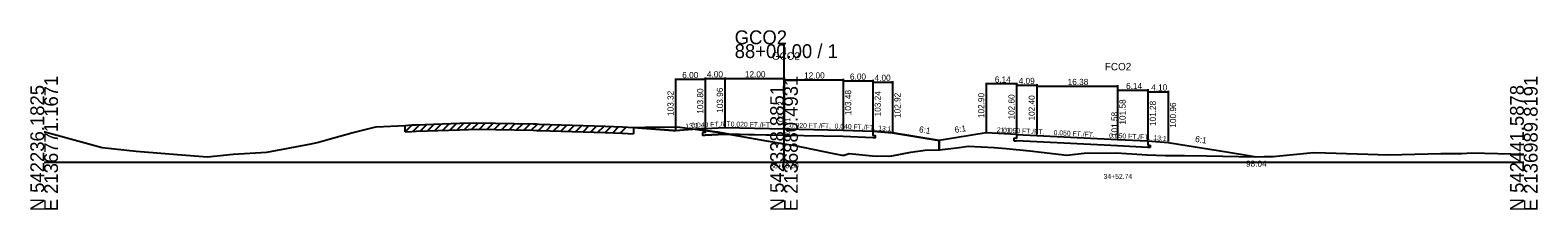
# Model space of a CAD drawing. Extents: x -14327 to 8886, y -10 to 39048.
# Drawn here: x 2997.2 to 3302.8, y 35990.3 to 36026.7 of the extents above; entities that cross this region are included whole.
import ezdxf

# ---------------------------------------------------------------- set-up
doc = ezdxf.new("R2010")
doc.units = 0
for name, color, linetype in [('Level 20', 7, 'Continuous'), ('Level 5', 7, 'Continuous'), ('Level 53', 7, 'Continuous'), ('Level 54', 7, 'Continuous'), ('Level 55', 7, 'Continuous'), ('Level 7', 7, 'Continuous'), ('RD_GPK_XS_Cell', 7, 'Continuous'), ('RD_XS_EwShp', 7, 'Continuous'), ('RD_XS_ExGround', 7, 'Continuous'), ('RD_XS_ExPaveRet', 7, 'Continuous'), ('RD_XS_Pave', 7, 'Continuous'), ('RD_XS_TX_Baseline', 7, 'Continuous'), ('RD_XS_TX_Elev_EX', 7, 'Continuous'), ('RD_XS_TX_Elev_PR', 7, 'Continuous'), ('RD_XS_TX_Station', 7, 'Continuous')]:
    doc.layers.add(name, color=color, linetype=linetype)

msp = doc.modelspace()

# ---------------------------------------------------------------- linework, layer by layer
at = {"layer": 'Level 20'}
for p, q in [((3191, 36016.05), (3191, 36006.1)), ((3197.14, 36015.85), (3191, 36015.85)), ((3197.14, 36016.05), (3197.14, 36005.8)), ((3197.14, 36015.75), (3197.14, 36005.8)), ((3197.14, 36015.55), (3201.24, 36015.55)), ((3201.24, 36015.75), (3201.24, 36005.6)), ((3201.24, 36015.55), (3201.24, 36005.6)), ((3217.62, 36015.55), (3217.62, 36004.78)), ((3201.24, 36015.35), (3217.62, 36015.35)), ((3217.62, 36014.73), (3217.62, 36004.78)), ((3217.62, 36014.53), (3223.76, 36014.53)), ((3223.76, 36014.73), (3223.76, 36004.48)), ((3223.76, 36014.43), (3223.76, 36004.48)), ((3223.76, 36014.23), (3227.86, 36014.23)), ((3227.86, 36014.43), (3227.86, 36004.16)), ((3191, 36005.9), (3181.44, 36004.35)), ((3197.14, 36005.6), (3191, 36005.9)), ((3196.63, 36004.8), (3196.63, 36004.3)), ((3197.14, 36004.77), (3196.63, 36004.8)), ((3196.63, 36004.3), (3197.14, 36004.27)), ((3197.14, 36005.6), (3197.14, 36004.77)), ((3197.14, 36005.6), (3201.24, 36005.4)), ((3201.24, 36004.07), (3197.14, 36004.27)), ((3201.24, 36005.4), (3217.62, 36004.58)), ((3217.62, 36003.25), (3201.24, 36004.07)), ((3217.62, 36004.58), (3223.76, 36004.28)), ((3223.76, 36002.94), (3217.62, 36003.25)), ((3223.76, 36004.28), (3223.76, 36003.44)), ((3223.76, 36004.28), (3227.86, 36003.96)), ((3223.76, 36003.44), (3224.27, 36003.42)), ((3224.27, 36003.42), (3224.27, 36002.92)), ((3227.86, 36003.96), (3240.14, 36001.96)), ((3224.27, 36002.92), (3223.76, 36002.94)), ((3240.14, 36001.96), (3245.8, 36001.04))]:
    msp.add_line(p, q, dxfattribs=at)
at = {"layer": 'Level 5'}
for p, q in [((3134, 36006.8), (3134, 36005.97)), ((3168, 36006.24), (3168, 36005.41)), ((3134, 36005.97), (3133.5, 36005.95)), ((3133.5, 36005.95), (3133.5, 36005.45)), ((3133.5, 36005.45), (3134, 36005.47)), ((3138, 36005.63), (3134, 36005.47)), ((3150, 36005.39), (3138, 36005.63)), ((3162, 36005.15), (3150, 36005.39)), ((3168, 36004.91), (3162, 36005.15)), ((3168, 36005.41), (3168.5, 36005.39)), ((3168.5, 36004.89), (3168, 36004.91)), ((3168.5, 36005.39), (3168.5, 36004.89))]:
    msp.add_line(p, q, dxfattribs=at)
at = {"layer": 'Level 54'}
for p, q in [((3128, 36016.95), (3128, 36006.52)), ((3134, 36016.75), (3128, 36016.75)), ((3134, 36017.11), (3134, 36007)), ((3134, 36016.95), (3134, 36007)), ((3134, 36016.91), (3138, 36016.91)), ((3138, 36017.11), (3138, 36007.16)), ((3138, 36016.91), (3150, 36016.91)), ((3150, 36017.11), (3150, 36006.92)), ((3150, 36016.87), (3150, 36006.92)), ((3150, 36016.67), (3162, 36016.67)), ((3162, 36016.87), (3162, 36006.68)), ((3162, 36016.63), (3162, 36006.68)), ((3162, 36016.43), (3168, 36016.43)), ((3168, 36016.63), (3168, 36006.44)), ((3168, 36016.39), (3168, 36006.44)), ((3168, 36016.19), (3172, 36016.19)), ((3172, 36016.39), (3172, 36006.12))]:
    msp.add_line(p, q, dxfattribs=at)
at = {"layer": 'Level 7'}
for p, q in [((3119.5, 36007), (3127.5, 36006.36)), ((3127.5, 36006.36), (3127.87, 36006.3)), ((3128, 36006.32), (3127.87, 36006.3)), ((3134, 36006.8), (3128, 36006.32)), ((3168, 36006.24), (3172, 36005.92)), ((3172, 36005.92), (3181.44, 36004.35)), ((3181.44, 36004.35), (3181.44, 36002.44))]:
    msp.add_line(p, q, dxfattribs=at)
at = {"layer": 'RD_GPK_XS_Cell'}
for p, q in [((3150, 36000), (3150, 36023.87)), ((3000, 36000), (3150, 36000)), ((3150, 36000), (3300, 36000))]:
    msp.add_line(p, q, dxfattribs=at)
at = {"layer": 'RD_XS_EwShp'}
for points in [[(3132.01, 36006.64), (3128, 36006.32), (3127.87, 36006.3), (3127.5, 36006.36), (3119.5, 36007), (3121.84, 36007.09), (3125.02, 36007.15), (3128.86, 36007.05)], [(3134, 36006.8), (3134, 36006.38), (3132.01, 36006.64)], [(3133.5, 36005.95), (3133.5, 36005.45), (3134, 36005.47), (3138, 36005.63), (3139.17, 36005.6), (3137.02, 36005.99), (3134, 36006.38), (3134, 36005.97)], [(3151.87, 36003.4), (3160.01, 36001.73), (3161.71, 36001.37), (3162.19, 36001.36), (3163.21, 36001.74), (3167.96, 36001.25), (3171.15, 36001.19), (3171.88, 36001.22), (3175.71, 36002.02), (3178.61, 36002.41), (3181.44, 36002.44), (3181.44, 36004.35), (3172, 36005.92), (3168, 36006.24), (3168, 36005.41), (3168.5, 36005.39), (3168.5, 36004.89), (3168, 36004.91), (3162, 36005.15), (3150, 36005.39), (3139.17, 36005.6), (3141.87, 36005.11), (3146.46, 36004.31), (3150, 36003.71)]]:
    msp.add_lwpolyline(points, close=True, dxfattribs=at)
at = {"layer": 'RD_XS_ExGround'}
for p, q in [((3062.4, 36005.93), (3066.97, 36007.04)), ((3066.97, 36007.04), (3067.3, 36007.1)), ((3067.3, 36007.1), (3073.22, 36007.43)), ((3073.22, 36007.43), (3074.52, 36007.5)), ((3074.52, 36007.5), (3075.4, 36007.53)), ((3075.4, 36007.53), (3084.3, 36007.84)), ((3084.3, 36007.84), (3087.67, 36007.96)), ((3087.67, 36007.96), (3099.13, 36007.72)), ((3099.13, 36007.72), (3099.79, 36007.71)), ((3099.79, 36007.71), (3100.38, 36007.69)), ((3100.38, 36007.69), (3113.77, 36007.29)), ((3113.77, 36007.29), (3117.26, 36007.13)), ((3117.26, 36007.13), (3119.5, 36007)), ((3119.5, 36007), (3121.84, 36007.09)), ((3121.84, 36007.09), (3125.02, 36007.15)), ((3125.02, 36007.15), (3128.86, 36007.05)), ((3128.86, 36007.05), (3137.02, 36005.99)), ((3000, 36006.13), (3000.14, 36006.11)), ((3000.14, 36006.11), (3002.62, 36005.42)), ((3002.62, 36005.42), (3011.78, 36002.95)), ((3045.16, 36001.99), (3054.1, 36003.66)), ((3054.1, 36003.66), (3055.65, 36003.99)), ((3055.65, 36003.99), (3057.53, 36004.53)), ((3057.53, 36004.53), (3062.4, 36005.93)), ((3137.02, 36005.99), (3141.87, 36005.11)), ((3141.87, 36005.11), (3146.46, 36004.31)), ((3146.46, 36004.31), (3150, 36003.71)), ((3150, 36003.71), (3151.87, 36003.4)), ((3151.87, 36003.4), (3160.01, 36001.73)), ((3185.52, 36002.94), (3187.32, 36003.24)), ((3187.32, 36003.24), (3192.61, 36002.91)), ((3011.78, 36002.95), (3014.28, 36002.68)), ((3014.28, 36002.68), (3018.64, 36002.2)), ((3018.64, 36002.2), (3027.06, 36001.55)), ((3027.06, 36001.55), (3033.1, 36001.06)), ((3033.1, 36001.06), (3038.29, 36001.56)), ((3038.29, 36001.56), (3045.16, 36001.99)), ((3160.01, 36001.73), (3161.71, 36001.37)), ((3161.71, 36001.37), (3162.19, 36001.36)), ((3162.19, 36001.36), (3163.21, 36001.74)), ((3163.21, 36001.74), (3167.96, 36001.25)), ((3167.96, 36001.25), (3171.15, 36001.19)), ((3171.15, 36001.19), (3171.88, 36001.22)), ((3171.88, 36001.22), (3175.71, 36002.02)), ((3175.71, 36002.02), (3178.61, 36002.41)), ((3178.61, 36002.41), (3181.53, 36002.44)), ((3181.53, 36002.44), (3185.52, 36002.94)), ((3192.61, 36002.91), (3195.07, 36002.72)), ((3195.07, 36002.72), (3199.82, 36002.23)), ((3199.82, 36002.23), (3207.34, 36001.4)), ((3207.34, 36001.4), (3210.86, 36001.81)), ((3210.86, 36001.81), (3217.35, 36001.86)), ((3217.35, 36001.86), (3223.65, 36001.43)), ((3223.65, 36001.43), (3227.36, 36001.3)), ((3227.36, 36001.3), (3231.18, 36001.33)), ((3231.18, 36001.33), (3235.67, 36001.24)), ((3235.67, 36001.24), (3245.52, 36001.02)), ((3245.52, 36001.02), (3247.37, 36001.14)), ((3247.37, 36001.14), (3249.18, 36001.13)), ((3249.18, 36001.13), (3257.38, 36001.94)), ((3257.38, 36001.94), (3259.82, 36001.86)), ((3259.82, 36001.86), (3272.6, 36001.47)), ((3272.6, 36001.47), (3283.16, 36001.73)), ((3283.16, 36001.73), (3287.41, 36001.74)), ((3287.41, 36001.74), (3289.41, 36001.85)), ((3289.41, 36001.85), (3294.72, 36001.73)), ((3294.72, 36001.73), (3300, 36001.6))]:
    msp.add_line(p, q, dxfattribs=at)
at = {"layer": 'RD_XS_ExPaveRet'}
for p, q in [((3073.22, 36006.13), (3074.59, 36007.5)), ((3073.22, 36006.13), (3073.22, 36007.43)), ((3074.52, 36006.2), (3075.4, 36006.23)), ((3074.72, 36006.2), (3076.07, 36007.55)), ((3075.4, 36006.23), (3084.3, 36006.54)), ((3076.22, 36006.26), (3077.57, 36007.6)), ((3077.72, 36006.31), (3079.07, 36007.66)), ((3079.22, 36006.36), (3080.57, 36007.71)), ((3080.73, 36006.41), (3082.08, 36007.76)), ((3082.23, 36006.47), (3083.58, 36007.81)), ((3083.73, 36006.52), (3085.08, 36007.87)), ((3084.3, 36006.54), (3087.67, 36006.66)), ((3085.23, 36006.57), (3086.58, 36007.92)), ((3086.74, 36006.63), (3088.06, 36007.95)), ((3087.67, 36006.66), (3099.13, 36006.42)), ((3088.24, 36006.65), (3089.51, 36007.92)), ((3089.74, 36006.62), (3091.01, 36007.89)), ((3091.24, 36006.58), (3092.52, 36007.86)), ((3092.74, 36006.55), (3094.02, 36007.83)), ((3094.25, 36006.52), (3095.52, 36007.79)), ((3095.75, 36006.49), (3097.02, 36007.76)), ((3097.25, 36006.46), (3098.52, 36007.73)), ((3098.75, 36006.43), (3100.03, 36007.7)), ((3099.13, 36006.42), (3099.79, 36006.41)), ((3099.79, 36006.41), (3100.38, 36006.39)), ((3100.25, 36006.39), (3101.52, 36007.65)), ((3100.38, 36006.39), (3113.77, 36005.99)), ((3101.76, 36006.35), (3103.02, 36007.61)), ((3103.26, 36006.3), (3104.52, 36007.56)), ((3104.76, 36006.26), (3106.02, 36007.52)), ((3106.26, 36006.21), (3107.53, 36007.47)), ((3107.76, 36006.17), (3109.03, 36007.43)), ((3109.27, 36006.12), (3110.53, 36007.38)), ((3110.77, 36006.08), (3112.03, 36007.34)), ((3112.27, 36006.03), (3113.53, 36007.29)), ((3113.77, 36005.99), (3115.02, 36007.23)), ((3115.27, 36005.92), (3116.52, 36007.17)), ((3116.78, 36005.86), (3118.01, 36007.09)), ((3119.5, 36007), (3119.5, 36005.7)), ((3073.22, 36006.13), (3074.52, 36006.2)), ((3113.77, 36005.99), (3117.26, 36005.83)), ((3117.26, 36005.83), (3119.5, 36005.7))]:
    msp.add_line(p, q, dxfattribs=at)
at = {"layer": 'RD_XS_Pave'}
for p, q in [((3134, 36006.8), (3138, 36006.96)), ((3138, 36006.96), (3150, 36006.72)), ((3150, 36006.72), (3162, 36006.48)), ((3162, 36006.48), (3168, 36006.24))]:
    msp.add_line(p, q, dxfattribs=at)

# ---------------------------------------------------------------- texts
at = {"layer": 'Level 20'}
for s, height, p in [('FCO2', 1.5, (3215.05, 36018.58)), ('6.14', 1.25, (3192.74, 36016.1)), ('4.09', 1.25, (3197.58, 36015.8)), ('16.38', 1.25, (3207.51, 36015.6)), ('6.14', 1.25, (3219.35, 36014.78)), ('4.10', 1.25, (3224.45, 36014.48)), ('98.04', 1.25, (3243.67, 35999.04)), ('34+52.74', 1, (3214.79, 35996.58))]:
    msp.add_text(s, height=height, dxfattribs=at).set_placement(p)
for s, height, rotation, p in [('102.90', 1.25, 90, (3190.61, 36008.9)), ('102.60', 1.25, 90, (3196.75, 36008.6)), ('102.40', 1.25, 90, (3200.84, 36008.4)), ('101.58', 1.25, 90, (3219.26, 36007.58)), (' 101.58', 1.25, 90, (3217.62, 36004.58)), ('101.28', 1.25, 90, (3225.41, 36007.28)), ('100.96', 1.25, 90, (3229.5, 36006.96)), ('6:1', 1.25, 9.2507, (3184.7, 36005.89)), ('21:1', 1, 357.21, (3193.14, 36006.05)), ('0.050 FT./FT.', 1, 357.1451, (3194.4, 36005.99)), ('0.050 FT./FT.', 1, 357.1452, (3204.64, 36005.48)), ('0.050 FT./FT.', 1, 357.1453, (3215.9, 36004.92)), ('13:1', 1, 355.533, (3224.87, 36004.44)), ('6:1', 1.25, 350.7559, (3233.29, 36004.09))]:
    msp.add_text(s, height=height, rotation=rotation, dxfattribs=at).set_placement(p)
at = {"layer": 'Level 53'}
for s, rotation, p in [('103.32', 90, (3127.62, 36009.32)), ('103.80', 90, (3133.62, 36009.8)), ('103.96', 90, (3137.62, 36009.96)), ('103.48', 90, (3163.62, 36009.48)), ('103.24', 90, (3169.62, 36009.24)), ('102.92', 90, (3173.62, 36008.92)), ('6:1', 350.5377, (3177.3, 36006.05))]:
    msp.add_text(s, height=1.25, rotation=rotation, dxfattribs=at).set_placement(p)
at = {"layer": 'Level 54'}
for s, p in [('6.00', (3129.37, 36017)), ('4.00', (3134.37, 36017.16)), ('12.00', (3142.07, 36017.16)), ('12.00', (3154.07, 36016.92)), ('6.00', (3163.37, 36016.68)), ('4.00', (3168.37, 36016.44))]:
    msp.add_text(s, height=1.25, dxfattribs=at).set_placement(p)
at = {"layer": 'Level 55'}
for s, rotation, p in [('13:1', 4.5739, (3130.03, 36006.73)), ('0.040 FT./FT.', 2.2906, (3131.22, 36006.94)), ('0.020 FT./FT.', 358.8542, (3139.18, 36007.19)), ('0.020 FT./FT.', 358.8542, (3151.18, 36006.95)), ('0.040 FT./FT.', 357.7094, (3160.24, 36006.8)), ('13:1', 355.4261, (3169.07, 36006.41))]:
    msp.add_text(s, height=1, rotation=rotation, dxfattribs=at).set_placement(p)
at = {"layer": 'RD_GPK_XS_Cell'}
for s, p in [('GCO2', (3140, 36023.87)), ('88+00.00 / 1', (3140, 36021.07))]:
    msp.add_text(s, height=2.8, dxfattribs=at).set_placement(p)
for s, p in [('N 542236.1825', (3000, 35990)), ('E 2136771.1671', (3002.8, 35990)), ('N 542338.8851', (3150, 35990)), ('E 2136880.4931', (3152.8, 35990)), ('N 542441.5878', (3300, 35990)), ('E 2136989.8191', (3302.8, 35990))]:
    msp.add_text(s, height=2.8, rotation=90, dxfattribs=at).set_placement(p)
at = {"layer": 'RD_XS_TX_Baseline'}
msp.add_text('GCO2', height=1.5, dxfattribs=at).set_placement((3147.55, 36020.72))
at = {"layer": 'RD_XS_TX_Elev_EX'}
msp.add_text('100.71', height=1, rotation=90, dxfattribs=at).set_placement((3151.25, 36004.71))
at = {"layer": 'RD_XS_TX_Elev_PR'}
msp.add_text(' 103.72', height=1.25, rotation=90, dxfattribs=at).set_placement((3150, 36006.72))
at = {"layer": 'RD_XS_TX_Station'}
msp.add_text('88+00.00', height=1, dxfattribs=at).set_placement((3147.19, 35998.72))

doc.saveas('drawing.dxf')
